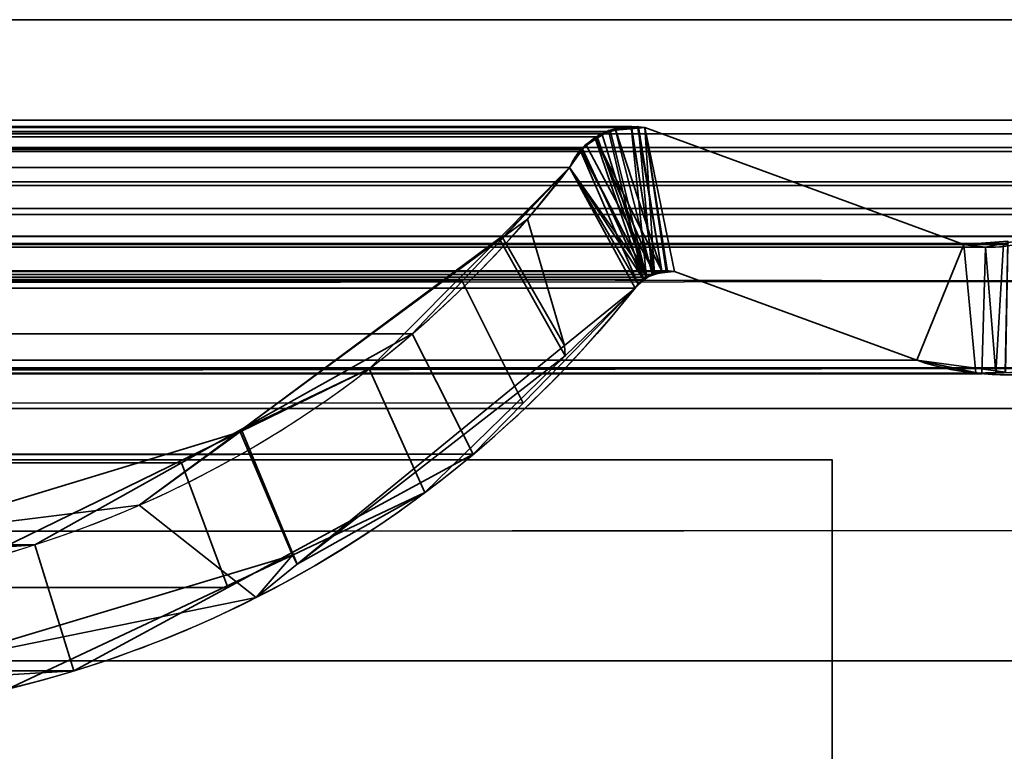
# Model space of a CAD drawing. Header units: millimetres. Extents: x -587 to 3688, y -115 to 120.
# Tile 451 of 656: x 1979.12 to 1985.03, y -1.75 to 2.65. Entities that reach past the tile are written whole.
import ezdxf

# ---------------------------------------------------------------- set-up
doc = ezdxf.new("R2010")
doc.units = ezdxf.units.MM
doc.layers.add('152', color=7, linetype='Continuous', true_color=0xffffff)

# ---------------------------------------------------------------- blocks, each defined once
blk = doc.blocks.new('UG_SURFACE_002')
at = {"layer": '152', "color": 252, "linetype": 'Continuous', "lineweight": 35}
for points in [[(2162.4999, -40, 2198), (2162.4999, 110, 2198), (837.5, 110, 2198), (837.5, -40, 2198)], [(987.5, -40, 2048.0001), (987.5, 110, 2048.0001), (2012.5, 110, 2048.0001), (2012.5, -40, 2048.0001)]]:
    blk.add_3dface(points, dxfattribs=at)
blk = doc.blocks.new('UG_SURFACE_048')
at = {"layer": '152', "color": 43, "linetype": 'Continuous', "lineweight": 35}
for points in [[(1016, 0, 2017), (1016, -49, 2017), (1984, -49, 2017), (1984, 0, 2017)], [(1081, 0, 948), (1107, 0, 951.5), (1984, 0, 2), (1016, 0, 2)], [(1107, 0, 1186.5), (1081, 0, 1190.0001), (1016, 0, 2017), (1984, 0, 2017)], [(1984, 0, 2017), (1984, 0, 2), (1107, 0, 951.5), (1107, 0, 1186.5)], [(1984, 0, 2), (1984, 0, 2017), (1984, -22, 27), (1984, -22, 25)], [(1984, 0, 2017), (1984, -49, 2017), (1984, -32, 27), (1984, -22, 27)], [(1016, 0, 2), (1984, 0, 2), (1984, -2), (1016, -2)], [(1984, 0, 2), (1984, -22, 25), (1984, -22.5, 24)], [(1984, -22.5, 24), (1984, -22.5, 14), (1984, -2), (1984, 0, 2)]]:
    blk.add_3dface(points, dxfattribs=at)
blk = doc.blocks.new('UG_SURFACE_054')
at = {"layer": '152', "color": 252, "linetype": 'Continuous', "lineweight": 35}
for points in [[(1011, -46.92, 2022.5), (1989, -46.92, 2022.5), (1989, 13.92, 2022.5), (1011, 13.92, 2022.5)], [(1012.5, -46.92, 2020.9999), (1012.5, 13.92, 2020.9999), (1987.5, 13.92, 2020.9999), (1987.5, -46.92, 2020.9999)]]:
    blk.add_3dface(points, dxfattribs=at)
blk = doc.blocks.new('UG_SURFACE_057')
at = {"layer": '152', "color": 7, "linetype": 'Continuous', "lineweight": 35}
for points in [[(1986.675, 2.6459, 2020.175), (1986.6284, 5.9608, 2020.1285), (1013.3716, 5.9608, 2020.1285), (1013.325, 2.6459, 2020.175)], [(1014.2951, 2.0412, 2019.2049), (1014.3776, 4.9715, 2019.1224), (1985.6224, 4.9715, 2019.1224), (1985.7049, 2.0412, 2019.2049)], [(1986.6695, 1.0733, 2020.1695), (1013.325, 2.6459, 2020.175), (1013.2391, 0.3109, 2020.2608)], [(1986.6695, 1.0733, 2020.1695), (1986.675, 2.6459, 2020.175), (1013.325, 2.6459, 2020.175)], [(1014.2951, 2.0412, 2019.2049), (1985.7012, 1.9603, 2019.2013), (1985.6882, 1.8784, 2019.1882)], [(1014.2951, 2.0412, 2019.2049), (1985.7049, 2.0412, 2019.2049), (1985.7012, 1.9603, 2019.2013)], [(1985.6882, 1.8784, 2019.1882), (1014.3118, 1.8784, 2019.1882), (1014.2951, 2.0412, 2019.2049)], [(1017.1266, 1.997, 2016.3734), (1015.2102, 1.295, 2018.2898), (1984.7898, 1.295, 2018.2898), (1982.8734, 1.997, 2016.3734)], [(1017.1266, 1.997, 2016.3734), (1982.8734, 1.997, 2016.3734), (1982.7933, 2.0043, 2016.2933)], [(1017.2089, 1.9934, 2016.2911), (1017.1266, 1.997, 2016.3734), (1982.7933, 2.0043, 2016.2933)], [(1982.7933, 2.0043, 2016.2933), (1982.7911, 2.0038, 2016.2911), (1017.2089, 1.9934, 2016.2911)], [(1017.315, 1.9887, 2016.1848), (1017.2089, 1.9934, 2016.2911), (1982.7911, 2.0038, 2016.2911)], [(1017.315, 1.9887, 2016.1848), (1982.7911, 2.0038, 2016.2911), (1982.6667, 1.974, 2016.1667)], [(1982.6667, 1.974, 2016.1667), (1017.334, 1.982, 2016.166), (1017.315, 1.9887, 2016.1848)], [(1017.3662, 1.9704, 2016.1338), (1017.334, 1.982, 2016.166), (1982.6667, 1.974, 2016.1667)], [(1017.3662, 1.9704, 2016.1338), (1982.6667, 1.974, 2016.1667), (1982.6149, 1.9616, 2016.115)], [(1982.6149, 1.9616, 2016.115), (1017.4114, 1.9379, 2016.0887), (1017.3662, 1.9704, 2016.1338)], [(1982.6149, 1.9616, 2016.115), (1982.5877, 1.941, 2016.0878), (1017.4114, 1.9379, 2016.0887)], [(1982.5877, 1.941, 2016.0878), (1982.6149, 1.9616, 2016.115), (1982.8825, 1.0991, 2016.3825)], [(1982.8825, 1.0991, 2016.3825), (1982.6149, 1.9616, 2016.115), (1982.6667, 1.974, 2016.1667)], [(1982.8825, 1.0991, 2016.3825), (1982.6667, 1.974, 2016.1667), (1982.7911, 2.0038, 2016.2911)], [(1982.9315, 1.1144, 2016.4316), (1982.7911, 2.0038, 2016.2911), (1982.7933, 2.0043, 2016.2933)], [(1982.9315, 1.1144, 2016.4316), (1982.8825, 1.0991, 2016.3825), (1982.7911, 2.0038, 2016.2911)], [(1982.7933, 2.0043, 2016.2933), (1982.8734, 1.997, 2016.3734), (1983.0011, 1.1363, 2016.5012), (1982.9315, 1.1144, 2016.4316)], [(1982.8734, 1.997, 2016.3734), (1983.0514, 1.1329, 2016.5515), (1983.0031, 1.1361, 2016.5031)], [(1984.5084, 0.5991, 2018.0085), (1983.0514, 1.1329, 2016.5515), (1982.8734, 1.997, 2016.3734), (1984.7898, 1.295, 2018.2898)], [(1983.0031, 1.1361, 2016.5031), (1983.0011, 1.1363, 2016.5012), (1982.8734, 1.997, 2016.3734)], [(1017.5066, 1.8695, 2015.9934), (1017.4114, 1.9379, 2016.0887), (1982.5877, 1.941, 2016.0878)], [(1017.5066, 1.8695, 2015.9934), (1982.5877, 1.941, 2016.0878), (1982.4934, 1.8695, 2015.9934)], [(1982.4915, 1.8664, 2015.9914), (1982.4934, 1.8695, 2015.9934), (1982.5877, 1.941, 2016.0878), (1982.8825, 1.0991, 2016.3825)], [(1014.3118, 1.8784, 2019.1882), (1985.6882, 1.8784, 2019.1882), (1985.6794, 1.8545, 2019.1793)], [(1985.6794, 1.8545, 2019.1793), (1014.3186, 1.8526, 2019.1815), (1014.3118, 1.8784, 2019.1882)], [(1014.3309, 1.8061, 2019.1691), (1014.3186, 1.8526, 2019.1815), (1985.6794, 1.8545, 2019.1793)], [(1014.3309, 1.8061, 2019.1691), (1985.6794, 1.8545, 2019.1793), (1985.6114, 1.6712, 2019.1114)], [(1982.4934, 1.8695, 2015.9934), (1017.5085, 1.8664, 2015.9914), (1017.5066, 1.8695, 2015.9934)], [(1982.4934, 1.8695, 2015.9934), (1982.4915, 1.8664, 2015.9914), (1017.5085, 1.8664, 2015.9914)], [(1017.5085, 1.8664, 2015.9914), (1982.4915, 1.8664, 2015.9914), (1982.4214, 1.7573, 2015.9214), (1017.5786, 1.7573, 2015.9214)], [(1982.8825, 1.0991, 2016.3825), (1982.8674, 1.0844, 2016.3674), (1982.4214, 1.7573, 2015.9214), (1982.4915, 1.8664, 2015.9914)], [(1014.3309, 1.8061, 2019.1691), (1985.6114, 1.6712, 2019.1114), (1985.5958, 1.65, 2019.0959)], [(1985.5958, 1.65, 2019.0959), (1014.405, 1.6498, 2019.0949), (1014.3309, 1.8061, 2019.1691)], [(1017.5786, 1.7573, 2015.9214), (1982.4214, 1.7573, 2015.9214), (1981.7749, 1.0741, 2015.275), (1018.2251, 1.0741, 2015.275)], [(1981.7749, 1.0741, 2015.275), (1982.4214, 1.7573, 2015.9214), (1982.8143, 1.0331, 2016.3143), (1982.1423, 0.3422, 2015.6424)], [(1982.4214, 1.7573, 2015.9214), (1982.8674, 1.0844, 2016.3674), (1982.8143, 1.0331, 2016.3143)], [(1014.405, 1.6498, 2019.0949), (1985.5958, 1.65, 2019.0959), (1985.4931, 1.5104, 2018.9931)], [(1014.4185, 1.6214, 2019.0816), (1014.405, 1.6498, 2019.0949), (1985.4931, 1.5104, 2018.9931)], [(1014.4185, 1.6214, 2019.0816), (1985.4931, 1.5104, 2018.9931), (1985.4424, 1.4748, 2018.9424)], [(1985.4424, 1.4748, 2018.9424), (1014.5568, 1.4693, 2018.9433), (1014.4185, 1.6214, 2019.0816)], [(1014.5789, 1.4448, 2018.9211), (1014.5568, 1.4693, 2018.9433), (1985.4424, 1.4748, 2018.9424)], [(1014.5789, 1.4448, 2018.9211), (1985.4424, 1.4748, 2018.9424), (1985.2571, 1.3446, 2018.7571)], [(1014.5789, 1.4448, 2018.9211), (1985.2571, 1.3446, 2018.7571), (1985.2486, 1.3429, 2018.7485)], [(1985.2486, 1.3429, 2018.7485), (1014.7544, 1.3555, 2018.7457), (1014.5789, 1.4448, 2018.9211)], [(1014.8538, 1.3048, 2018.6462), (1014.7544, 1.3555, 2018.7457), (1985.2486, 1.3429, 2018.7485)], [(1014.9699, 1.3016, 2018.5301), (1014.8538, 1.3048, 2018.6462), (1985.2486, 1.3429, 2018.7485)], [(1985.2486, 1.3429, 2018.7485), (1985.0287, 1.3001, 2018.5287), (1014.9699, 1.3016, 2018.5301)], [(1985.604, 0.5495, 2019.104), (1984.9817, 0.5216, 2018.4817), (1985.0287, 1.3001, 2018.5287), (1985.2486, 1.3429, 2018.7485)], [(1014.9699, 1.3016, 2018.5301), (1985.0287, 1.3001, 2018.5287), (1984.9199, 1.2788, 2018.42)], [(1015.2102, 1.295, 2018.2898), (1014.9699, 1.3016, 2018.5301), (1984.9199, 1.2788, 2018.42)], [(1984.9199, 1.2788, 2018.42), (1984.7898, 1.295, 2018.2898), (1015.2102, 1.295, 2018.2898)], [(1984.7898, 1.295, 2018.2898), (1984.9199, 1.2788, 2018.42), (1984.8992, 0.5179, 2018.3992), (1984.5084, 0.5991, 2018.0085)], [(1984.9817, 0.5216, 2018.4817), (1984.8992, 0.5179, 2018.3992), (1984.9199, 1.2788, 2018.42)], [(1984.9817, 0.5216, 2018.4817), (1984.9199, 1.2788, 2018.42), (1985.0287, 1.3001, 2018.5287)], [(1983.0514, 1.1329, 2016.5515), (1984.5084, 0.5991, 2018.0085), (1015.4916, 0.5991, 2018.0085), (1016.9486, 1.1329, 2016.5515)], [(1983.0514, 1.1329, 2016.5515), (1016.9486, 1.1329, 2016.5515), (1016.9967, 1.1297, 2016.5033)], [(1983.0011, 1.1363, 2016.5012), (1016.9967, 1.1297, 2016.5033), (1017.0606, 1.1255, 2016.4394)], [(1983.0011, 1.1363, 2016.5012), (1983.0031, 1.1361, 2016.5031), (1016.9967, 1.1297, 2016.5033)], [(1016.9967, 1.1297, 2016.5033), (1983.0031, 1.1361, 2016.5031), (1983.0514, 1.1329, 2016.5515)], [(1017.0606, 1.1255, 2016.4394), (1982.9315, 1.1144, 2016.4316), (1983.0011, 1.1363, 2016.5012)], [(1017.0606, 1.1255, 2016.4394), (1017.0691, 1.1208, 2016.4309), (1982.9315, 1.1144, 2016.4316)], [(1013.2391, 0.3109, 2020.2608), (1986.7144, 0.3099, 2020.2143), (1986.6695, 1.0733, 2020.1695)], [(1982.8825, 1.0991, 2016.3825), (1017.0691, 1.1208, 2016.4309), (1017.1335, 1.0854, 2016.3665)], [(1982.8825, 1.0991, 2016.3825), (1982.9315, 1.1144, 2016.4316), (1017.0691, 1.1208, 2016.4309)], [(1017.1335, 1.0854, 2016.3665), (1982.8674, 1.0844, 2016.3674), (1982.8825, 1.0991, 2016.3825)], [(1982.8674, 1.0844, 2016.3674), (1017.1335, 1.0854, 2016.3665), (1017.1434, 1.08, 2016.3567)], [(1017.1434, 1.08, 2016.3567), (1982.8143, 1.0331, 2016.3143), (1982.8674, 1.0844, 2016.3674)], [(1017.1434, 1.08, 2016.3567), (1017.1857, 1.0331, 2016.3143), (1982.8143, 1.0331, 2016.3143)], [(1018.2251, 1.0741, 2015.275), (1981.7749, 1.0741, 2015.275), (1981.4751, 0.7572, 2014.9751)], [(1018.5249, 0.7572, 2014.9751), (1018.2251, 1.0741, 2015.275), (1981.4751, 0.7572, 2014.9751)], [(1982.1423, 0.3422, 2015.6424), (1981.8425, 0.0339, 2015.3425), (1981.4751, 0.7572, 2014.9751), (1981.7749, 1.0741, 2015.275)], [(1982.8143, 1.0331, 2016.3143), (1017.1857, 1.0331, 2016.3143), (1017.8912, 0.4417, 2015.6088)], [(1017.8912, 0.4417, 2015.6088), (1982.1423, 0.3422, 2015.6424), (1982.8143, 1.0331, 2016.3143)], [(1981.4751, 0.7572, 2014.9751), (1980.0892, -0.0172, 2013.5891), (1019.9108, -0.0172, 2013.5891), (1018.5249, 0.7572, 2014.9751)], [(1980.0892, -0.0172, 2013.5891), (1981.4751, 0.7572, 2014.9751), (1981.8425, 0.0339, 2015.3425), (1980.3668, -0.7665, 2013.8669)], [(1015.077, 0.516, 2018.4231), (1984.5084, 0.5991, 2018.0085), (1984.8992, 0.5179, 2018.3992)], [(1015.077, 0.516, 2018.4231), (1015.4916, 0.5991, 2018.0085), (1984.5084, 0.5991, 2018.0085)], [(1014.2697, -0.8721, 2019.2304), (1985.6925, 0.5499, 2019.1925), (1985.6869, -0.4242, 2019.187)], [(1014.2697, -0.8721, 2019.2304), (1014.3075, 0.5499, 2019.1925), (1985.6925, 0.5499, 2019.1925)], [(1014.3124, 0.5521, 2019.1877), (1985.6876, 0.5521, 2019.1877), (1985.6925, 0.5499, 2019.1925), (1014.3075, 0.5499, 2019.1925)], [(1985.6853, 0.5531, 2019.1853), (1014.3124, 0.5521, 2019.1877), (1014.3147, 0.5531, 2019.1853)], [(1985.6853, 0.5531, 2019.1853), (1985.6876, 0.5521, 2019.1877), (1014.3124, 0.5521, 2019.1877)], [(1014.3147, 0.5531, 2019.1853), (1014.3213, 0.5528, 2019.1786), (1985.6787, 0.5528, 2019.1786)], [(1985.6787, 0.5528, 2019.1786), (1985.6853, 0.5531, 2019.1853), (1014.3147, 0.5531, 2019.1853)], [(1014.3213, 0.5528, 2019.1786), (1014.3424, 0.5517, 2019.1576), (1985.6576, 0.5519, 2019.1576)], [(1985.6576, 0.5519, 2019.1576), (1985.6787, 0.5528, 2019.1786), (1014.3213, 0.5528, 2019.1786)], [(1985.604, 0.5495, 2019.104), (1985.6576, 0.5519, 2019.1576), (1014.3424, 0.5517, 2019.1576)], [(1014.3424, 0.5517, 2019.1576), (1014.3961, 0.5491, 2019.1038), (1985.604, 0.5495, 2019.104)], [(1984.9817, 0.5216, 2018.4817), (1985.604, 0.5495, 2019.104), (1014.3961, 0.5491, 2019.1038)], [(1014.3961, 0.5491, 2019.1038), (1015.0189, 0.5188, 2018.481), (1984.9817, 0.5216, 2018.4817)], [(1984.8992, 0.5179, 2018.3992), (1984.9817, 0.5216, 2018.4817), (1015.0189, 0.5188, 2018.481)], [(1984.8992, 0.5179, 2018.3992), (1015.0189, 0.5188, 2018.481), (1015.077, 0.516, 2018.4231)], [(1981.8425, 0.0339, 2015.3425), (1017.8912, 0.4417, 2015.6088), (1019.3079, -0.7461, 2014.1921)], [(1981.8425, 0.0339, 2015.3425), (1982.1423, 0.3422, 2015.6424), (1017.8912, 0.4417, 2015.6088)], [(1986.8573, -2.122, 2020.3571), (1013.2391, 0.3109, 2020.2608), (1013.1508, -2.0882, 2020.3493)], [(1986.8573, -2.122, 2020.3571), (1986.7144, 0.3099, 2020.2143), (1013.2391, 0.3109, 2020.2608)], [(1981.8425, 0.0339, 2015.3425), (1019.3079, -0.7461, 2014.1921), (1019.6105, -0.83, 2013.8896)], [(1019.6105, -0.83, 2013.8896), (1980.3668, -0.7665, 2013.8669), (1981.8425, 0.0339, 2015.3425)], [(1020.792, -0.5094, 2012.7079), (1019.9108, -0.0172, 2013.5891), (1980.0892, -0.0172, 2013.5891)], [(1020.792, -0.5094, 2012.7079), (1980.0892, -0.0172, 2013.5891), (1979.208, -0.5094, 2012.7079)], [(1980.3668, -0.7665, 2013.8669), (1979.4418, -1.2682, 2012.9418), (1979.208, -0.5094, 2012.7079), (1980.0892, -0.0172, 2013.5891)], [(1973.0943, -0.0688, 2006.5944), (1975.2097, -1.2961, 2008.7097), (1979.6005, -4.6975, 2013.1006), (1972.2236, -0.597, 2005.7235)], [(1985.6869, -0.4242, 2019.187), (1014.1946, -1.1999, 2019.3055), (1014.2697, -0.8721, 2019.2304)], [(1985.6869, -0.4242, 2019.187), (1985.7998, -1.2072, 2019.2997), (1014.1946, -1.1999, 2019.3055)], [(1979.208, -0.5094, 2012.7079), (1978.1899, -0.5839, 2011.6899), (1021.8101, -0.5839, 2011.6899), (1020.792, -0.5094, 2012.7079)], [(1978.1899, -0.5839, 2011.6899), (1979.208, -0.5094, 2012.7079), (1979.4418, -1.2682, 2012.9418), (1978.3791, -1.3308, 2011.8792)], [(1972.2236, -0.597, 2005.7235), (1979.6005, -4.6975, 2013.1006), (1020.3995, -4.6975, 2013.1006), (1027.7764, -0.597, 2005.7235)], [(1979.4418, -1.2682, 2012.9418), (1980.3668, -0.7665, 2013.8669), (1019.6105, -0.83, 2013.8896)], [(1978.3791, -1.3308, 2011.8792), (1979.4418, -1.2682, 2012.9418), (1019.6105, -0.83, 2013.8896)], [(1985.913, -1.9929, 2019.413), (1013.6755, -3.4656, 2019.8245), (1014.1946, -1.1999, 2019.3055)], [(1014.1946, -1.1999, 2019.3055), (1985.7998, -1.2072, 2019.2997), (1985.913, -1.9929, 2019.413)], [(1979.6005, -4.6975, 2013.1006), (1975.2097, -1.2961, 2008.7097), (1976.1825, -1.8586, 2009.6824)]]:
    blk.add_3dface(points, dxfattribs=at)
blk = doc.blocks.new('UG_SURFACE_058')
at = {"layer": '152', "color": 7, "linetype": 'Continuous', "lineweight": 35}
for points in [[(1982.6605, 1.9809, -7), (1982.5782, 1.9312, -7), (1982.5776, 1.9273, 2016.0775)], [(1982.5776, 1.9273, 2016.0775), (1982.6553, 1.979, 2016.1552), (1982.6605, 1.9809, -7)], [(1982.6553, 1.979, 2016.1552), (1982.5776, 1.9273, 2016.0775), (1982.866, 1.0806, 2016.366)], [(1982.9762, 1.1339, -7), (1982.5782, 1.9312, -7), (1982.6605, 1.9809, -7), (1982.6974, 1.9858, -7)], [(1982.6553, 1.979, 2016.1552), (1982.6974, 1.9858, -7), (1982.6605, 1.9809, -7)], [(1982.6553, 1.979, 2016.1552), (1982.697, 1.9825, 2016.197), (1982.6974, 1.9858, -7)], [(1982.866, 1.0806, 2016.366), (1982.917, 1.1172, 2016.417), (1982.697, 1.9825, 2016.197), (1982.6553, 1.979, 2016.1552)], [(1982.8292, 2.003, -7), (1982.6974, 1.9858, -7), (1982.697, 1.9825, 2016.197)], [(1982.697, 1.9825, 2016.197), (1982.8355, 1.9939, 2016.3355), (1982.8292, 2.003, -7)], [(1982.8355, 1.9939, 2016.3355), (1982.697, 1.9825, 2016.197), (1982.917, 1.1172, 2016.417)], [(1982.6974, 1.9858, -7), (1982.8292, 2.003, -7), (1982.9762, 1.1339, -7)], [(1982.9762, 1.1339, -7), (1982.8292, 2.003, -7), (1982.8352, 2.0022, -7)], [(1982.8355, 1.9939, 2016.3355), (1982.8352, 2.0022, -7), (1982.8292, 2.003, -7)], [(1983.0098, 1.1335, -7), (1982.9762, 1.1339, -7), (1982.8352, 2.0022, -7), (1982.8734, 1.997, -7)], [(1982.8734, 1.997, -7), (1982.8352, 2.0022, -7), (1982.8355, 1.9939, 2016.3355)], [(1982.8734, 1.997, 2016.3734), (1982.8355, 1.9939, 2016.3355), (1982.917, 1.1172, 2016.417), (1982.9324, 1.119, 2016.4325)], [(1982.8355, 1.9939, 2016.3355), (1982.8734, 1.997, 2016.3734), (1982.8734, 1.997, -7)], [(1982.8734, 1.997, -7), (1983.0514, 1.1329, -7), (1983.0098, 1.1335, -7)], [(1982.8734, 1.997, -7), (1984.7898, 1.295, -7), (1984.5084, 0.5991, -7), (1983.0514, 1.1329, -7)], [(1984.7898, 1.295, 2018.2898), (1982.8734, 1.997, 2016.3734), (1983.0514, 1.1329, 2016.5515), (1984.5084, 0.5991, 2018.0085)], [(1982.9324, 1.119, 2016.4325), (1983.0104, 1.1281, 2016.5102), (1982.8734, 1.997, 2016.3734)], [(1983.0104, 1.1281, 2016.5102), (1983.0514, 1.1329, 2016.5515), (1982.8734, 1.997, 2016.3734)], [(1982.8734, 1.997, 2016.3734), (1984.7898, 1.295, 2018.2898), (1984.7898, 1.295, -7), (1982.8734, 1.997, -7)], [(1982.5193, 1.8956, -7), (1982.4911, 1.8559, -7), (1982.487, 1.8578, 2015.9869)], [(1982.487, 1.8578, 2015.9869), (1982.4977, 1.8741, 2015.9976), (1982.5193, 1.8956, -7)], [(1982.9339, 1.1185, -7), (1982.8854, 1.1008, -7), (1982.4911, 1.8559, -7), (1982.5193, 1.8956, -7)], [(1982.4977, 1.8741, 2015.9976), (1982.5782, 1.9312, -7), (1982.5193, 1.8956, -7)], [(1982.4977, 1.8741, 2015.9976), (1982.5776, 1.9273, 2016.0775), (1982.5782, 1.9312, -7)], [(1982.866, 1.0806, 2016.366), (1982.5776, 1.9273, 2016.0775), (1982.4977, 1.8741, 2015.9976)], [(1982.5193, 1.8956, -7), (1982.5782, 1.9312, -7), (1982.9339, 1.1185, -7)], [(1982.5782, 1.9312, -7), (1982.9762, 1.1339, -7), (1982.9339, 1.1185, -7)], [(1982.8326, 1.0564, 2016.3326), (1982.487, 1.8578, 2015.9869), (1982.4214, 1.7573, 2015.9214)], [(1982.4214, 1.7573, 2015.9214), (1982.487, 1.8578, 2015.9869), (1982.4911, 1.8559, -7)], [(1982.4214, 1.7573, -7), (1982.4911, 1.8559, -7), (1982.8854, 1.1008, -7)], [(1982.4911, 1.8559, -7), (1982.4214, 1.7573, -7), (1982.4214, 1.7573, 2015.9214)], [(1982.4977, 1.8741, 2015.9976), (1982.487, 1.8578, 2015.9869), (1982.8326, 1.0564, 2016.3326), (1982.866, 1.0806, 2016.366)], [(1981.9978, 1.3318, -7), (1982.4214, 1.7573, -7), (1982.8143, 1.0331, -7), (1982.3954, 0.6251, -7)], [(1982.4214, 1.7573, -7), (1981.9978, 1.3318, -7), (1982.0188, 1.3368, 2015.5189)], [(1982.0188, 1.3368, 2015.5189), (1982.1692, 1.4475, 2015.6691), (1982.4214, 1.7573, -7)], [(1982.4214, 1.7573, 2015.9214), (1982.1692, 1.4475, 2015.6691), (1982.3906, 0.6869, 2015.8906), (1982.8143, 1.0331, 2016.3143)], [(1982.1692, 1.4475, 2015.6691), (1982.4214, 1.7573, 2015.9214), (1982.4214, 1.7573, -7)], [(1982.4214, 1.7573, -7), (1982.8854, 1.1008, -7), (1982.8668, 1.0832, -7)], [(1982.8668, 1.0832, -7), (1982.8143, 1.0331, -7), (1982.4214, 1.7573, -7)], [(1982.8143, 1.0331, 2016.3143), (1982.8326, 1.0564, 2016.3326), (1982.4214, 1.7573, 2015.9214)], [(1982.3906, 0.6869, 2015.8906), (1982.1692, 1.4475, 2015.6691), (1982.0188, 1.3368, 2015.5189)], [(1980.7842, -0.6255, 2014.2841), (1982.3906, 0.6869, 2015.8906), (1982.0188, 1.3368, 2015.5189), (1980.4503, 0.1813, 2013.9503)], [(1980.4503, 0.1813, 2013.9503), (1982.0188, 1.3368, 2015.5189), (1981.9978, 1.3318, -7)], [(1981.9978, 1.3318, -7), (1981.2173, 0.5474, -7), (1980.4503, 0.1813, 2013.9503)], [(1982.3954, 0.6251, -7), (1981.5519, -0.1965, -7), (1981.2173, 0.5474, -7), (1981.9978, 1.3318, -7)], [(1985.0541, 1.3151, 2018.5542), (1984.7898, 1.295, 2018.2898), (1984.8616, 0.5215, 2018.3616), (1985.0382, 0.5275, 2018.5382)], [(1984.7898, 1.295, 2018.2898), (1985.0541, 1.3151, 2018.5542), (1985.0553, 1.2945, -7)], [(1985.0408, 0.5283, -7), (1984.5084, 0.5991, -7), (1984.7898, 1.295, -7), (1985.0553, 1.2945, -7)], [(1984.5084, 0.5991, 2018.0085), (1984.8616, 0.5215, 2018.3616), (1984.7898, 1.295, 2018.2898)], [(1985.0553, 1.2945, -7), (1984.7898, 1.295, -7), (1984.7898, 1.295, 2018.2898)], [(1982.9762, 1.1339, -7), (1983.0104, 1.1281, 2016.5102), (1982.9324, 1.119, 2016.4325)], [(1982.9324, 1.119, 2016.4325), (1982.9339, 1.1185, -7), (1982.9762, 1.1339, -7)], [(1982.9762, 1.1339, -7), (1983.0098, 1.1335, -7), (1983.0104, 1.1281, 2016.5102)], [(1983.0104, 1.1281, 2016.5102), (1983.0098, 1.1335, -7), (1983.0514, 1.1329, -7)], [(1983.0514, 1.1329, -7), (1983.0514, 1.1329, 2016.5515), (1983.0104, 1.1281, 2016.5102)], [(1983.0514, 1.1329, -7), (1984.5084, 0.5991, -7), (1984.5084, 0.5991, 2018.0085), (1983.0514, 1.1329, 2016.5515)], [(1982.8326, 1.0564, 2016.3326), (1982.8143, 1.0331, -7), (1982.8668, 1.0832, -7)], [(1982.8668, 1.0832, -7), (1982.866, 1.0806, 2016.366), (1982.8326, 1.0564, 2016.3326)], [(1982.917, 1.1172, 2016.417), (1982.866, 1.0806, 2016.366), (1982.8668, 1.0832, -7)], [(1982.917, 1.1172, 2016.417), (1982.8668, 1.0832, -7), (1982.8854, 1.1008, -7)], [(1982.917, 1.1172, 2016.417), (1982.8854, 1.1008, -7), (1982.9339, 1.1185, -7)], [(1982.9339, 1.1185, -7), (1982.9324, 1.119, 2016.4325), (1982.917, 1.1172, 2016.417)], [(1982.8143, 1.0331, -7), (1982.8143, 1.0331, 2016.3143), (1982.3906, 0.6869, 2015.8906)], [(1982.3906, 0.6869, 2015.8906), (1982.3954, 0.6251, -7), (1982.8143, 1.0331, -7)], [(1982.8326, 1.0564, 2016.3326), (1982.8143, 1.0331, 2016.3143), (1982.8143, 1.0331, -7)], [(1982.3954, 0.6251, -7), (1982.3906, 0.6869, 2015.8906), (1980.7842, -0.6255, 2014.2841)], [(1980.7842, -0.6255, 2014.2841), (1981.5519, -0.1965, -7), (1982.3954, 0.6251, -7)], [(1984.8616, 0.5215, 2018.3616), (1984.5084, 0.5991, -7), (1985.0408, 0.5283, -7)], [(1984.8616, 0.5215, 2018.3616), (1984.5084, 0.5991, 2018.0085), (1984.5084, 0.5991, -7)], [(1980.442, 0.1689, -7), (1981.2173, 0.5474, -7), (1981.5519, -0.1965, -7), (1980.7552, -0.5715, -7)], [(1981.2173, 0.5474, -7), (1980.442, 0.1689, -7), (1980.4503, 0.1813, 2013.9503)], [(1985.0408, 0.5283, -7), (1985.0382, 0.5275, 2018.5382), (1984.8616, 0.5215, 2018.3616)], [(1980.4503, 0.1813, 2013.9503), (1979.8343, -0.2724, 2013.3343), (1980.5378, -0.8268, 2014.0378), (1980.7842, -0.6255, 2014.2841)], [(1979.8343, -0.2724, 2013.3343), (1980.4503, 0.1813, 2013.9503), (1980.442, 0.1689, -7)], [(1980.442, 0.1689, -7), (1978.8275, -0.6193, -7), (1978.4043, -0.4504, 2011.9042)], [(1978.4043, -0.4504, 2011.9042), (1979.8343, -0.2724, 2013.3343), (1980.442, 0.1689, -7)], [(1980.7552, -0.5715, -7), (1979.0441, -1.3769, -7), (1978.8275, -0.6193, -7), (1980.442, 0.1689, -7)], [(1973.0943, -0.0688, -7), (1975.2097, -1.2961, -7), (1979.6005, -4.6975, -7), (1972.2236, -0.597, -7)], [(1972.2236, -0.597, 2005.7235), (1979.6005, -4.6975, 2013.1006), (1975.2097, -1.2961, 2008.7097), (1973.0943, -0.0688, 2006.5944)], [(1980.7842, -0.6255, 2014.2841), (1980.7552, -0.5715, -7), (1981.5519, -0.1965, -7)], [(1978.5918, -1.2227, 2012.0919), (1980.5378, -0.8268, 2014.0378), (1979.8343, -0.2724, 2013.3343), (1978.4043, -0.4504, 2011.9042)], [(1980.7552, -0.5715, -7), (1980.5378, -0.8268, 2014.0378), (1978.5918, -1.2227, 2012.0919)], [(1978.5918, -1.2227, 2012.0919), (1979.0441, -1.3769, -7), (1980.7552, -0.5715, -7)], [(1980.7552, -0.5715, -7), (1980.7842, -0.6255, 2014.2841), (1980.5378, -0.8268, 2014.0378)], [(1972.2236, -0.597, -7), (1979.6005, -4.6975, -7), (1979.6005, -4.6975, 2013.1006), (1972.2236, -0.597, 2005.7235)], [(1979.6005, -4.6975, -7), (1975.2097, -1.2961, -7), (1976.1825, -1.8586, -7)], [(1975.2097, -1.2961, 2008.7097), (1979.6005, -4.6975, 2013.1006), (1976.1819, -1.8582, 2009.6817)]]:
    blk.add_3dface(points, dxfattribs=at)

msp = doc.modelspace()

# ---------------------------------------------------------------- linework, layer by layer
at = {"layer": '152', "color": 252, "linetype": 'Continuous', "lineweight": -3, "true_color": 0x939598}
for p, q in [((1986.675, 2.6459, 2020.175), (1013.325, 2.6459, 2020.175)), ((1014.2951, 2.0412, 2019.2049), (1985.7049, 2.0412, 2019.2049)), ((1017.1266, 1.997, 2016.3734), (1982.8734, 1.997, 2016.3734)), ((1984.7899, 1.295, 2018.2899), (1982.8734, 1.997, 2016.3734)), ((1984.7899, 1.295, 2018.2899), (1982.8734, 1.997, 2016.3734)), ((1982.8734, 1.997, 2016.3734), (1982.8734, 1.997, -7)), ((1982.8734, 1.997, -7), (1984.7899, 1.295, -7)), ((1014.3117, 1.8784, 2019.1883), (1985.6883, 1.8784, 2019.1883)), ((1017.5786, 1.7573, 2015.9214), (1982.4214, 1.7573, 2015.9214)), ((1982.4214, 1.7573, 2015.9214), (1982.4214, 1.7573, -7)), ((1015.2101, 1.295, 2018.2899), (1984.7899, 1.295, 2018.2899)), ((1984.7899, 1.295, 2018.2899), (1984.7899, 1.295, -7)), ((1983.0515, 1.1329, 2016.5515), (1016.9485, 1.1329, 2016.5515)), ((1983.0515, 1.1329, -7), (1984.5084, 0.5991, -7)), ((1983.0515, 1.1329, 2016.5515), (1984.5084, 0.5991, 2018.0084)), ((1983.0515, 1.1329, -7), (1983.0515, 1.1329, 2016.5515)), ((1983.0515, 1.1329, 2016.5515), (1984.5084, 0.5991, 2018.0084)), ((1982.8143, 1.0331, 2016.3143), (1017.1857, 1.0331, 2016.3143)), ((1982.8143, 1.0331, -7), (1982.8143, 1.0331, 2016.3143)), ((1984.5084, 0.5991, 2018.0084), (1015.4916, 0.5991, 2018.0084)), ((1984.5084, 0.5991, 2018.0084), (1984.5084, 0.5991, -7)), ((1985.6926, 0.5499, 2019.1926), (1014.3074, 0.5499, 2019.1926)), ((1016, 0, 2017), (1984, 0, 2017)), ((1984, 0, 2), (1984, -2)), ((1984, 0, 2017), (1984, -49, 2017)), ((1984, 0, 2), (1984, 0, 2017)), ((1016, 0, 2), (1984, 0, 2))]:
    msp.add_line(p, q, dxfattribs=at)
for points in [[(1982.4214, 1.7573, -7), (1982.4975, 1.9333, -7), (1982.6851, 2.0331, -7), (1982.8734, 1.997, -7)], [(1982.4214, 1.7573, 2015.9214), (1982.4975, 1.9333, 2015.9975), (1982.6851, 2.0331, 2016.1851), (1982.8734, 1.997, 2016.3734)], [(1984.7899, 1.295, -7), (1985.1991, 1.208, -7), (1985.6012, 1.4692, -7), (1985.6883, 1.8784, -7)], [(1984.7899, 1.295, 2018.2899), (1985.1991, 1.208, 2018.6991), (1985.6012, 1.4692, 2019.1012), (1985.6883, 1.8784, 2019.1883)], [(1976.1124, -0.7357, -7), (1978.5145, -1.1357, -7), (1980.9414, -0.1772, -7), (1982.4214, 1.7573, -7)], [(1976.1124, -0.7357, 2009.6124), (1978.5145, -1.1357, 2012.0145), (1980.9414, -0.1772, 2014.4414), (1982.4214, 1.7573, 2015.9214)], [(1983.0515, 1.1329, 2016.5515), (1982.9598, 1.1489, 2016.4598), (1982.867, 1.1099, 2016.367), (1982.8143, 1.0331, 2016.3143)], [(1982.8143, 1.0331, -7), (1982.867, 1.1099, -7), (1982.9598, 1.1489, -7), (1983.0515, 1.1329, -7)], [(1976.2144, -1.4582, -7), (1978.7053, -1.9092, -7), (1981.2426, -0.9513, -7), (1982.8143, 1.0331, -7)], [(1982.8143, 1.0331, 2016.3143), (1981.2426, -0.9513, 2014.7426), (1978.7053, -1.9092, 2012.2053), (1976.2144, -1.4582, 2009.7144)], [(1985.6926, 0.5499, 2019.1926), (1985.6383, 0.5892, 2019.1383), (1985.0426, 0.4094, 2018.5426), (1984.5084, 0.5991, 2018.0084)], [(1984.5084, 0.5991, -7), (1985.0426, 0.4094, -7), (1985.6383, 0.5892, -7), (1985.6926, 0.5499, -7)]]:
    msp.add_open_spline(points, degree=3, dxfattribs=at)
for points, knots in [([(1982.4214, 1.7573, 2015.9214), (1982.44, 1.8004, 2015.94), (1982.4653, 1.8384, 2015.9653), (1982.5296, 1.9095, 2016.0296), (1982.5715, 1.94, 2016.0715), (1982.6718, 1.9899, 2016.1718), (1982.733, 2.0039, 2016.233), (1982.8201, 2.0045, 2016.3201), (1982.8469, 2.0021, 2016.3469), (1982.8734, 1.997, 2016.3734)], [0, 0, 0, 0, 0.21172, 0.21172, 0.48397, 0.48397, 0.842606, 0.842606, 1, 1, 1, 1]), ([(1985.6883, 1.8784, 2019.1883), (1985.6724, 1.8037, 2019.1724), (1985.6452, 1.7328, 2019.1452), (1985.5779, 1.6101, 2019.0779), (1985.5372, 1.5562, 2019.0372), (1985.4222, 1.437, 2018.9222), (1985.3408, 1.3822, 2018.8408), (1985.149, 1.2961, 2018.649), (1985.0333, 1.2746, 2018.5333), (1984.8764, 1.2805, 2018.3764), (1984.8329, 1.2859, 2018.3329), (1984.7899, 1.295, 2018.2899)], [0, 0, 0, 0, 0.155527, 0.155527, 0.309097, 0.309097, 0.556994, 0.556994, 0.878213, 0.878213, 1, 1, 1, 1]), ([(1976.1124, -0.7357, 2009.6124), (1977.2368, -0.923, 2010.7368), (1978.3602, -0.8246, 2011.8602), (1979.9986, -0.226, 2013.4986), (1980.5245, 0.0461, 2014.0245), (1981.5276, 0.7643, 2015.0276), (1982.0041, 1.2119, 2015.5041), (1982.4214, 1.7573, 2015.9214)], [0, 0, 0, 0, 0.5, 0.5, 0.75, 0.75, 1, 1, 1, 1]), ([(1982.8143, 1.0331, 2016.3143), (1982.8241, 1.0474, 2016.3241), (1982.8351, 1.0601, 2016.3351), (1982.8581, 1.0819, 2016.3581), (1982.8702, 1.0912, 2016.3702), (1982.8887, 1.103, 2016.3887), (1982.895, 1.1066, 2016.395), (1982.9142, 1.1165, 2016.4142), (1982.9273, 1.1218, 2016.4273), (1982.9538, 1.13, 2016.4538), (1982.9673, 1.1329, 2016.4673), (1982.9876, 1.1354, 2016.4876), (1982.9943, 1.136, 2016.4943), (1983.0179, 1.1369, 2016.5179), (1983.0348, 1.1358, 2016.5348), (1983.0515, 1.1329, 2016.5515)], [0, 0, 0, 0, 0.165568, 0.165568, 0.325273, 0.325273, 0.404682, 0.404682, 0.564036, 0.564036, 0.723298, 0.723298, 0.80269, 0.80269, 1, 1, 1, 1]), ([(1976.2144, -1.4582, 2009.7144), (1977.3849, -1.6701, 2010.8849), (1978.5566, -1.583, 2012.0566), (1980.2688, -0.985, 2013.7688), (1980.8191, -0.7102, 2014.3191), (1981.8711, 0.0189, 2015.3711), (1982.3726, 0.4754, 2015.8726), (1982.8143, 1.0331, 2016.3143)], [0, 0, 0, 0, 0.5, 0.5, 0.75, 0.75, 1, 1, 1, 1]), ([(1985.6926, 0.5499, 2019.1926), (1985.6903, 0.5515, 2019.1903), (1985.6878, 0.5524, 2019.1878), (1985.6733, 0.5565, 2019.1733), (1985.6609, 0.5559, 2019.1609), (1985.6245, 0.5547, 2019.1245), (1985.6003, 0.552, 2019.1003), (1985.4798, 0.5386, 2018.9798), (1985.3835, 0.5258, 2018.8835), (1985.1579, 0.5089, 2018.6579), (1985.0282, 0.5069, 2018.5282), (1984.7678, 0.5291, 2018.2678), (1984.6361, 0.5538, 2018.1361), (1984.5084, 0.5991, 2018.0084)], [0, 0, 0, 0, 0.006371, 0.006371, 0.037219, 0.037219, 0.098153, 0.098153, 0.341688, 0.341688, 0.667489, 0.667489, 1, 1, 1, 1])]:
    msp.add_open_spline(points, degree=3, knots=knots, dxfattribs=at)

# ---------------------------------------------------------------- block references
for name in ['UG_SURFACE_054', 'UG_SURFACE_002', 'UG_SURFACE_048', 'UG_SURFACE_057', 'UG_SURFACE_058']:
    msp.add_blockref(name, (0, 0), dxfattribs=at)

doc.saveas('drawing.dxf')
